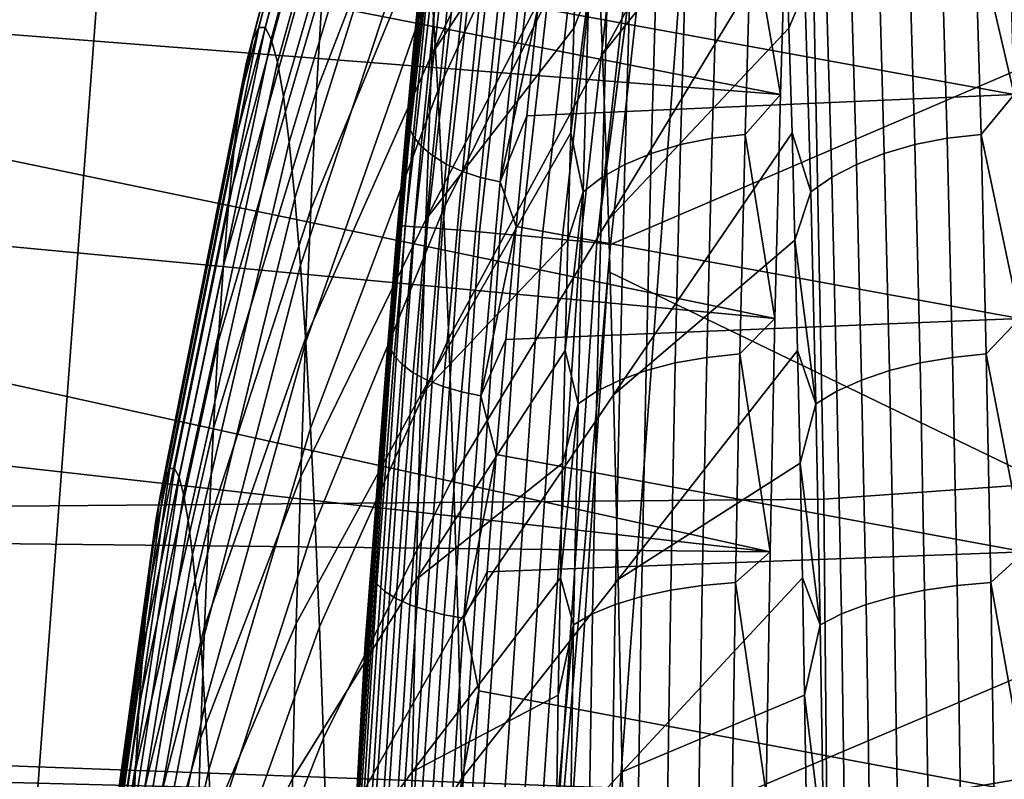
# Model space of a CAD drawing. Header units: metres. Extents: x -248 to 28, y -28 to 28.
# Tile 320 of 507: x -25.383 to -24.125, y 1.316 to 2.287. Entities that reach past the tile are written whole.
import ezdxf

# ---------------------------------------------------------------- set-up
doc = ezdxf.new("R2010")
doc.units = ezdxf.units.M
doc.layers.add('solid_10_061_053_XXX', color=7, linetype='CONTINUOUS')

msp = doc.modelspace()

# ---------------------------------------------------------------- linework, layer by layer
at = {"layer": 'solid_10_061_053_XXX'}
for points in [[(-26.194759, 4.010514, -9.8), (26.364351, 2.677873, -9.8), (26.466129, 1.339522, -9.8), (-26.364359, 2.677795, -9.8)], [(-16.97271, 3.299123, 163.425949), (-24.377569, 2.78773, 165.337921), (-24.355747, 1.67449, 165.425003), (-16.945759, 2.202454, 163.533752)], [(-24.784048, 3.032596, 139.588074), (-24.897409, 2.023636, 139.572952), (-24.89986, 2.023438, 139.599915), (-24.78652, 3.032356, 139.615021)], [(-24.78652, 3.032356, 139.615021), (-24.89986, 2.023438, 139.599915), (-24.791819, 2.99279, 139.614334)], [(-24.897409, 2.023636, 139.572952), (-24.784048, 3.032596, 139.588074), (-24.776827, 3.032083, 139.561996), (-24.890179, 2.023308, 139.546875)], [(-24.890179, 2.023308, 139.546875), (-24.776827, 3.032083, 139.561996), (-24.765085, 3.030931, 139.537643), (-24.878401, 2.02255, 139.522507)], [(-24.878401, 2.02255, 139.522507), (-24.765085, 3.030931, 139.537643), (-24.749201, 3.029176, 139.515808), (-24.862455, 2.021386, 139.500671)], [(-24.862455, 2.021386, 139.500671), (-24.749201, 3.029176, 139.515808), (-24.729692, 3.026875, 139.497192), (-24.842865, 2.019854, 139.482056)], [(-24.842865, 2.019854, 139.482056), (-24.729692, 3.026875, 139.497192), (-24.707197, 3.024104, 139.482422), (-24.820265, 2.018004, 139.467285)], [(-24.820265, 2.018004, 139.467285), (-24.707197, 3.024104, 139.482422), (-24.682444, 3.020952, 139.471954), (-24.795391, 2.015897, 139.456818)], [(-24.795391, 2.015897, 139.456818), (-24.682444, 3.020952, 139.471954), (-24.656239, 3.017523, 139.466125), (-24.769056, 2.013601, 139.451019)], [(-24.769056, 2.013601, 139.451019), (-24.656239, 3.017523, 139.466125), (-24.629436, 3.013927, 139.465164), (-24.742115, 2.01119, 139.450058)], [(-24.742115, 2.01119, 139.450058), (-24.629436, 3.013927, 139.465164), (-24.602909, 3.010282, 139.469055), (-24.715445, 2.008743, 139.453964)], [(-24.715445, 2.008743, 139.453964), (-24.602909, 3.010282, 139.469055), (-24.577517, 3.006707, 139.477707), (-24.689915, 2.006341, 139.462631)], [(-24.689915, 2.006341, 139.462631), (-24.577517, 3.006707, 139.477707), (-24.554089, 3.003317, 139.490814), (-24.666357, 2.00406, 139.475754)], [(-24.666357, 2.00406, 139.475754), (-24.554089, 3.003317, 139.490814), (-24.533388, 3.000223, 139.507965), (-24.645536, 2.001976, 139.49292)], [(-24.645536, 2.001976, 139.49292), (-24.533388, 3.000223, 139.507965), (-24.516108, 2.997346, 139.528595)], [(-24.645536, 2.001976, 139.49292), (-24.516108, 2.997346, 139.528595), (-24.521475, 2.95726, 139.527893)], [(-24.791819, 2.99279, 139.614334), (-24.89986, 2.023438, 139.599915), (-24.852995, 2.490717, 139.606247)], [(-24.645536, 2.001976, 139.49292), (-24.521475, 2.95726, 139.527893), (-24.628145, 1.999988, 139.513565)], [(-23.812984, 2.349878, 140.574402), (-24.628145, 1.999988, 139.513565), (-24.521475, 2.95726, 139.527893)], [(-25.077168, 2.277006, 150.387192), (-25.085051, 2.262238, 150.569946), (-24.940847, 2.814578, 150.643295), (-24.931038, 2.832951, 150.415909)], [(-25.069258, 2.277006, 150.203842), (-25.077168, 2.277006, 150.387192), (-24.931038, 2.832951, 150.415909), (-24.921198, 2.832951, 150.187805)], [(-25.061373, 2.262238, 150.021088), (-25.069258, 2.277006, 150.203842), (-24.921198, 2.832951, 150.187805), (-24.911388, 2.814578, 149.960419)], [(-25.085051, 2.262238, 150.569946), (-25.092857, 2.2328, 150.750916), (-24.95056, 2.777951, 150.868454), (-24.940847, 2.814578, 150.643295)], [(-25.053566, 2.2328, 149.840103), (-25.061373, 2.262238, 150.021088), (-24.911388, 2.814578, 149.960419), (-24.901674, 2.777951, 149.73526)], [(-24.377569, 2.78773, 165.337921), (-31.793613, 2.681425, 167.204163), (-31.773745, 1.610465, 167.283325), (-24.355747, 1.67449, 165.425003)], [(-24.995533, 2.333365, 151.910965), (-25.003401, 2.196199, 152.093338), (-24.839479, 2.619911, 152.446671), (-24.830095, 2.783541, 152.229126)], [(-24.848835, 2.196199, 148.510376), (-24.856701, 2.333365, 148.692749), (-24.664478, 2.783541, 148.390015), (-24.655094, 2.619911, 148.17247)], [(-25.092857, 2.2328, 150.750916), (-25.100538, 2.18888, 150.92894), (-24.960115, 2.723309, 151.089935), (-24.95056, 2.777951, 150.868454)], [(-25.045887, 2.18888, 149.662079), (-25.053566, 2.2328, 149.840103), (-24.901674, 2.777951, 149.73526), (-24.89212, 2.723309, 149.513779)], [(-24.661758, 2.653265, 153.198166), (-24.656925, 2.770107, 153.086151), (-24.848267, 2.43929, 152.65036), (-24.8564, 2.24285, 152.838867)], [(-24.418146, 2.770102, 147.551071), (-24.413315, 2.65326, 147.439072), (-24.638174, 2.24285, 147.780273), (-24.646307, 2.43929, 147.968781)], [(-25.100538, 2.18888, 150.92894), (-25.10804, 2.130765, 151.102859), (-24.96945, 2.651005, 151.30632), (-24.960115, 2.723309, 151.089935)], [(-25.038383, 2.130765, 149.488174), (-25.045887, 2.18888, 149.662079), (-24.89212, 2.723309, 149.513779), (-24.882786, 2.651005, 149.297394)], [(-26.364359, 2.677795, -9.8), (26.466129, 1.339522, -9.8), (26.5, 0, -9.8), (-26.466131, 1.339472, -9.8)], [(-25.10804, 2.130765, 151.102859), (-25.115316, 2.058831, 151.27153), (-24.978502, 2.561508, 151.516174), (-24.96945, 2.651005, 151.30632)], [(-25.031107, 2.058831, 149.319489), (-25.038383, 2.130765, 149.488174), (-24.882786, 2.651005, 149.297394), (-24.873734, 2.561508, 149.08754)], [(-24.666378, 2.531892, 153.305252), (-24.661758, 2.653265, 153.198166), (-24.8564, 2.24285, 152.838867)], [(-24.413315, 2.65326, 147.439072), (-24.408695, 2.531886, 147.331985), (-24.638174, 2.24285, 147.780273)], [(-25.003401, 2.196199, 152.093338), (-25.010767, 2.044789, 152.264084), (-24.848267, 2.43929, 152.65036), (-24.839479, 2.619911, 152.446671)], [(-24.841469, 2.044789, 148.33963), (-24.848835, 2.196199, 148.510376), (-24.655094, 2.619911, 148.17247), (-24.646307, 2.43929, 147.968781)], [(-25.362677, 1.265799, 137.162735), (-25.268053, 2.52845, 137.162735), (-25.949041, 2.596593, 135.939667), (-26.046215, 1.299913, 135.939667)], [(-25.115316, 2.058831, 151.27153), (-25.12232, 1.973545, 151.433884), (-24.987217, 2.455399, 151.71817), (-24.978502, 2.561508, 151.516174)], [(-25.024103, 1.973545, 149.15715), (-25.031107, 2.058831, 149.319489), (-24.873734, 2.561508, 149.08754), (-24.865019, 2.455399, 148.885544)], [(-24.411123, 2.19131, 153.792572), (-25.513582, 2.40779, 153.598114), (-25.46155, 2.531891, 153.506592), (-24.403038, 2.463043, 153.605179)], [(-25.268053, 2.52845, 137.162735), (-25.362677, 1.265799, 137.162735), (-24.621891, 1.228827, 138.351929), (-24.530031, 2.4546, 138.351929)], [(-24.850996, 2.533885, 146.891556), (-24.875555, 2.292985, 146.719345), (-24.877003, 2.27739, 146.713928)], [(-24.859676, 2.420962, 146.841644), (-24.850996, 2.533885, 146.891556), (-24.877003, 2.27739, 146.713928)], [(-24.670776, 2.406193, 153.407227), (-24.666378, 2.531892, 153.305252), (-24.8564, 2.24285, 152.838867), (-24.863823, 2.031863, 153.010971)], [(-24.408695, 2.531886, 147.331985), (-24.404297, 2.406186, 147.230011), (-24.630751, 2.031863, 147.60817), (-24.638174, 2.24285, 147.780273)], [(-24.852995, 2.490717, 139.606247), (-24.89986, 2.023438, 139.599915), (-24.870035, 2.323191, 142.130798)], [(-25.12232, 1.973545, 151.433884), (-25.129005, 1.87546, 151.588852), (-24.995533, 2.333365, 151.910965), (-24.987217, 2.455399, 151.71817)], [(-25.017418, 1.87546, 149.002182), (-25.024103, 1.973545, 149.15715), (-24.865019, 2.455399, 148.885544), (-24.856701, 2.333365, 148.692749)], [(-24.112421, 2.19131, 146.868454), (-24.120504, 2.463043, 147.055847), (-24.706312, 2.436601, 147.010849), (-24.720938, 2.302197, 146.914932)], [(-24.530031, 2.4546, 138.351929), (-24.621891, 1.228827, 138.351929), (-23.813549, 1.571433, 139.49057), (-23.813595, 2.351571, 139.402039)], [(-24.411123, 2.19131, 153.792572), (-24.403038, 2.463043, 153.605179), (-24.448233, 2.408043, 153.639938)], [(-24.120504, 2.463043, 147.055847), (-24.112421, 2.19131, 146.868454), (-24.162539, 2.408043, 147.017334)], [(-25.010767, 2.044789, 152.264084), (-25.017584, 1.880118, 152.422104), (-24.8564, 2.24285, 152.838867), (-24.848267, 2.43929, 152.65036)], [(-24.834652, 1.880118, 148.18161), (-24.841469, 2.044789, 148.33963), (-24.646307, 2.43929, 147.968781), (-24.638174, 2.24285, 147.780273)], [(-24.886042, 2.151582, 146.666733), (-24.859676, 2.420962, 146.841644), (-24.877003, 2.27739, 146.713928)], [(-24.880068, 2.138277, 146.688293), (-24.853661, 2.406042, 146.862091), (-24.859676, 2.420962, 146.841644), (-24.886042, 2.151582, 146.666733)], [(-24.411123, 2.19131, 153.792572), (-25.563831, 2.281214, 153.68428), (-25.513582, 2.40779, 153.598114)], [(-24.86982, 2.125405, 146.70845), (-24.843376, 2.391645, 146.88118), (-24.853661, 2.406042, 146.862091), (-24.880068, 2.138277, 146.688293)], [(-24.674948, 2.276383, 153.503937), (-24.670776, 2.406193, 153.407227), (-24.863823, 2.031863, 153.010971)], [(-24.655598, 2.325405, 153.517151), (-24.670776, 2.406193, 153.407227), (-24.674948, 2.276383, 153.503937)], [(-24.404297, 2.406186, 147.230011), (-24.400124, 2.276374, 147.133301), (-24.630751, 2.031863, 147.60817)], [(-24.498312, 2.135599, 153.808533), (-24.490627, 2.402445, 153.630402), (-24.530968, 2.393245, 153.615982), (-24.538624, 2.127421, 153.793442)], [(-24.490627, 2.402445, 153.630402), (-24.498312, 2.135599, 153.808533), (-24.455935, 2.140576, 153.818497), (-24.448233, 2.408043, 153.639938)], [(-24.411123, 2.19131, 153.792572), (-24.448233, 2.408043, 153.639938), (-24.455935, 2.140576, 153.818497)], [(-24.379707, 2.325405, 147.121811), (-24.400124, 2.276374, 147.133301), (-24.404297, 2.406186, 147.230011)], [(-24.205597, 2.402445, 147.023178), (-24.197912, 2.135599, 146.845047), (-24.239374, 2.127421, 146.856613), (-24.247028, 2.393245, 147.034073)], [(-24.197912, 2.135599, 146.845047), (-24.205597, 2.402445, 147.023178), (-24.162539, 2.408043, 147.017334), (-24.154835, 2.140576, 146.838776)], [(-24.112421, 2.19131, 146.868454), (-24.154835, 2.140576, 146.838776), (-24.162539, 2.408043, 147.017334)], [(-24.855608, 2.113352, 146.726624), (-24.829132, 2.378204, 146.898315), (-24.843376, 2.391645, 146.88118), (-24.86982, 2.125405, 146.70845)], [(-24.538624, 2.127421, 153.793442), (-24.530968, 2.393245, 153.615982), (-24.568392, 2.380639, 153.597), (-24.576006, 2.116216, 153.773529)], [(-24.247028, 2.393245, 147.034073), (-24.239374, 2.127421, 146.856613), (-24.278334, 2.116216, 146.873245), (-24.285948, 2.380639, 147.049759)], [(-24.837858, 2.102481, 146.742233), (-24.811357, 2.366123, 146.912994), (-24.829132, 2.378204, 146.898315), (-24.855608, 2.113352, 146.726624)], [(-24.576006, 2.116216, 153.773529), (-24.568392, 2.380639, 153.597), (-24.602102, 2.364897, 153.573868), (-24.609667, 2.102222, 153.749207)], [(-24.285948, 2.380639, 147.049759), (-24.278334, 2.116216, 146.873245), (-24.313961, 2.102222, 146.894562), (-24.321526, 2.364897, 147.069916)], [(-24.817106, 2.09312, 146.754837), (-24.790586, 2.355765, 146.924759), (-24.811357, 2.366123, 146.912994), (-24.837858, 2.102481, 146.742233)], [(-24.609667, 2.102222, 153.749207), (-24.602102, 2.364897, 153.573868), (-24.631378, 2.346354, 153.547058), (-24.638884, 2.085739, 153.721024)], [(-24.321526, 2.364897, 147.069916), (-24.313961, 2.102222, 146.894562), (-24.345497, 2.085739, 146.92012), (-24.353003, 2.346354, 147.094101)], [(-24.793976, 2.085549, 146.764053), (-24.767445, 2.347443, 146.933258), (-24.790586, 2.355765, 146.924759), (-24.817106, 2.09312, 146.754837)], [(-24.769192, 2.080003, 146.769592), (-24.742662, 2.341413, 146.938263), (-24.767445, 2.347443, 146.933258), (-24.793976, 2.085549, 146.764053)], [(-24.720938, 2.302197, 146.914932), (-24.742662, 2.341413, 146.938263), (-24.769192, 2.080003, 146.769592)], [(-24.638884, 2.085739, 153.721024), (-24.631378, 2.346354, 153.547058), (-24.655598, 2.325405, 153.517151), (-24.663036, 2.067117, 153.689575)], [(-23.812984, 2.349878, 140.574402), (-23.812943, 1.569569, 140.657272), (-24.631237, 1.965288, 139.513153), (-24.628145, 1.999988, 139.513565)], [(-24.353003, 2.346354, 147.094101), (-24.345497, 2.085739, 146.92012), (-24.372269, 2.067117, 146.949387), (-24.379707, 2.325405, 147.121811)], [(-25.129005, 1.87546, 151.588852), (-25.135328, 1.765211, 151.735428), (-25.003401, 2.196199, 152.093338), (-24.995533, 2.333365, 151.910965)], [(-25.011095, 1.765211, 148.855606), (-25.017418, 1.87546, 149.002182), (-24.856701, 2.333365, 148.692749), (-24.848835, 2.196199, 148.510376)], [(-24.90287, 1.98967, 139.599503), (-24.941519, 1.489867, 139.594177), (-24.946445, 1.394916, 142.130997), (-24.870035, 2.323191, 142.130798)], [(-24.872196, 2.30902, 144.677383), (-24.870035, 2.323191, 142.130798), (-24.946445, 1.394916, 142.130997), (-24.946388, 1.386437, 144.677567)], [(-24.89986, 2.023438, 139.599915), (-24.90287, 1.98967, 139.599503), (-24.870035, 2.323191, 142.130798)], [(-24.655598, 2.325405, 153.517151), (-24.674948, 2.276383, 153.503937), (-24.678886, 2.142684, 153.5952)], [(-24.663036, 2.067117, 153.689575), (-24.655598, 2.325405, 153.517151), (-24.678886, 2.142684, 153.5952)], [(-24.379707, 2.325405, 147.121811), (-24.372269, 2.067117, 146.949387), (-24.396187, 2.142674, 147.042038), (-24.400124, 2.276374, 147.133301)], [(-24.872196, 2.30902, 144.677383), (-24.946388, 1.386437, 144.677567), (-24.901155, 2.011613, 146.555206), (-24.888622, 2.153782, 146.634567)], [(-24.877003, 2.27739, 146.713928), (-24.875555, 2.292985, 146.719345), (-24.872196, 2.30902, 144.677383), (-24.888622, 2.153782, 146.634567)], [(-24.735102, 2.16422, 146.8246), (-24.720938, 2.302197, 146.914932), (-24.769192, 2.080003, 146.769592)], [(-24.112421, 2.19131, 146.868454), (-24.720938, 2.302197, 146.914932), (-24.735102, 2.16422, 146.8246)], [(-24.418238, 1.905365, 153.95752), (-25.612177, 2.152421, 153.765076), (-25.563831, 2.281214, 153.68428), (-24.411123, 2.19131, 153.792572)], [(-25.191059, 1.713518, 150.359543), (-25.196991, 1.702405, 150.49707), (-25.085051, 2.262238, 150.569946), (-25.077168, 2.277006, 150.387192)], [(-25.185106, 1.713518, 150.221573), (-25.191059, 1.713518, 150.359543), (-25.077168, 2.277006, 150.387192), (-25.069258, 2.277006, 150.203842)], [(-25.179174, 1.702405, 150.084045), (-25.185106, 1.713518, 150.221573), (-25.069258, 2.277006, 150.203842), (-25.061373, 2.262238, 150.021088)], [(-24.886042, 2.151582, 146.666733), (-24.877003, 2.27739, 146.713928), (-24.901155, 2.011613, 146.555206), (-24.901413, 2.008223, 146.555405)], [(-24.877003, 2.27739, 146.713928), (-24.888622, 2.153782, 146.634567), (-24.901155, 2.011613, 146.555206)], [(-24.678886, 2.142684, 153.5952), (-24.674948, 2.276383, 153.503937), (-24.863823, 2.031863, 153.010971), (-24.870493, 1.807699, 153.165558)], [(-24.400124, 2.276374, 147.133301), (-24.396187, 2.142674, 147.042038), (-24.624081, 1.807699, 147.453583), (-24.630751, 2.031863, 147.60817)], [(-25.196991, 1.702405, 150.49707), (-25.202868, 1.680252, 150.63327), (-25.092857, 2.2328, 150.750916), (-25.085051, 2.262238, 150.569946)], [(-25.173298, 1.680252, 149.947845), (-25.179174, 1.702405, 150.084045), (-25.061373, 2.262238, 150.021088), (-25.053566, 2.2328, 149.840103)], [(-25.017584, 1.880118, 152.422104), (-25.023808, 1.703254, 152.566376), (-24.863823, 2.031863, 153.010971), (-24.8564, 2.24285, 152.838867)], [(-24.828428, 1.703254, 148.037338), (-24.834652, 1.880118, 148.18161), (-24.638174, 2.24285, 147.780273), (-24.630751, 2.031863, 147.60817)], [(-25.202868, 1.680252, 150.63327), (-25.208647, 1.647201, 150.767227), (-25.100538, 2.18888, 150.92894), (-25.092857, 2.2328, 150.750916)], [(-25.167519, 1.647201, 149.813889), (-25.173298, 1.680252, 149.947845), (-25.053566, 2.2328, 149.840103), (-25.045887, 2.18888, 149.662079)], [(-16.945759, 2.202454, 163.533752), (-24.355747, 1.67449, 165.425003), (-24.344797, 0.55849, 165.468567), (-16.929558, 1.102149, 163.598526)], [(-25.208647, 1.647201, 150.767227), (-25.214293, 1.603468, 150.898102), (-25.10804, 2.130765, 151.102859), (-25.100538, 2.18888, 150.92894)], [(-25.161873, 1.603468, 149.682999), (-25.167519, 1.647201, 149.813889), (-25.045887, 2.18888, 149.662079), (-25.038383, 2.130765, 149.488174)], [(-25.135328, 1.765211, 151.735428), (-25.141249, 1.643515, 151.872665), (-25.010767, 2.044789, 152.264084), (-25.003401, 2.196199, 152.093338)], [(-25.005175, 1.643515, 148.718353), (-25.011095, 1.765211, 148.855606), (-24.848835, 2.196199, 148.510376), (-24.841469, 2.044789, 148.33963)], [(-24.105307, 1.905365, 146.703522), (-24.112421, 2.19131, 146.868454), (-24.735102, 2.16422, 146.8246), (-24.748743, 2.022916, 146.73999)], [(-24.418238, 1.905365, 153.95752), (-24.411123, 2.19131, 153.792572), (-24.455935, 2.140576, 153.818497)], [(-24.112421, 2.19131, 146.868454), (-24.105307, 1.905365, 146.703522), (-24.154835, 2.140576, 146.838776)], [(-24.748743, 2.022916, 146.73999), (-24.735102, 2.16422, 146.8246), (-24.769192, 2.080003, 146.769592)], [(-24.418238, 1.905365, 153.95752), (-25.658331, 2.021745, 153.840454), (-25.612177, 2.152421, 153.765076)], [(-24.910442, 1.869346, 146.512604), (-24.886042, 2.151582, 146.666733), (-24.901413, 2.008223, 146.555405)], [(-24.904503, 1.857751, 146.535126), (-24.880068, 2.138277, 146.688293), (-24.886042, 2.151582, 146.666733), (-24.910442, 1.869346, 146.512604)], [(-24.894287, 1.846505, 146.556259), (-24.86982, 2.125405, 146.70845), (-24.880068, 2.138277, 146.688293), (-24.904503, 1.857751, 146.535126)], [(-24.682581, 2.005323, 153.680862), (-24.678886, 2.142684, 153.5952), (-24.870493, 1.807699, 153.165558)], [(-24.663036, 2.067117, 153.689575), (-24.678886, 2.142684, 153.5952), (-24.682581, 2.005323, 153.680862)], [(-24.396187, 2.142674, 147.042038), (-24.392492, 2.005314, 146.956375), (-24.624081, 1.807699, 147.453583)], [(-24.498312, 2.135599, 153.808533), (-24.505072, 1.855588, 153.96521), (-24.462709, 1.859911, 153.975525), (-24.455935, 2.140576, 153.818497)], [(-24.418238, 1.905365, 153.95752), (-24.455935, 2.140576, 153.818497), (-24.462709, 1.859911, 153.975525)], [(-24.372269, 2.067117, 146.949387), (-24.392492, 2.005314, 146.956375), (-24.396187, 2.142674, 147.042038)], [(-24.191154, 1.855588, 146.688385), (-24.197912, 2.135599, 146.845047), (-24.154835, 2.140576, 146.838776), (-24.148062, 1.859911, 146.681747)], [(-24.105307, 1.905365, 146.703522), (-24.148062, 1.859911, 146.681747), (-24.154835, 2.140576, 146.838776)], [(-25.214293, 1.603468, 150.898102), (-25.219769, 1.549335, 151.02504), (-25.115316, 2.058831, 151.27153), (-25.10804, 2.130765, 151.102859)], [(-25.156397, 1.549335, 149.556076), (-25.161873, 1.603468, 149.682999), (-25.038383, 2.130765, 149.488174), (-25.031107, 2.058831, 149.319489)], [(-24.545355, 1.848482, 153.949509), (-24.538624, 2.127421, 153.793442), (-24.576006, 2.116216, 153.773529), (-24.582705, 1.838746, 153.928772)], [(-24.505072, 1.855588, 153.96521), (-24.498312, 2.135599, 153.808533), (-24.538624, 2.127421, 153.793442), (-24.545355, 1.848482, 153.949509)], [(-24.239374, 2.127421, 146.856613), (-24.232641, 1.848482, 146.700546), (-24.271637, 1.838746, 146.717987), (-24.278334, 2.116216, 146.873245)], [(-24.197912, 2.135599, 146.845047), (-24.191154, 1.855588, 146.688385), (-24.232641, 1.848482, 146.700546), (-24.239374, 2.127421, 146.856613)], [(-24.8801, 1.835947, 146.575348), (-24.855608, 2.113352, 146.726624), (-24.86982, 2.125405, 146.70845), (-24.894287, 1.846505, 146.556259)], [(-24.86237, 1.826395, 146.591827), (-24.837858, 2.102481, 146.742233), (-24.855608, 2.113352, 146.726624), (-24.8801, 1.835947, 146.575348)], [(-24.582705, 1.838746, 153.928772), (-24.576006, 2.116216, 153.773529), (-24.609667, 2.102222, 153.749207), (-24.61632, 1.826587, 153.903427)], [(-24.278334, 2.116216, 146.873245), (-24.271637, 1.838746, 146.717987), (-24.307308, 1.826587, 146.740341), (-24.313961, 2.102222, 146.894562)], [(-24.841631, 1.818137, 146.605209), (-24.817106, 2.09312, 146.754837), (-24.837858, 2.102481, 146.742233), (-24.86237, 1.826395, 146.591827)], [(-24.61632, 1.826587, 153.903427), (-24.609667, 2.102222, 153.749207), (-24.638884, 2.085739, 153.721024), (-24.645485, 1.812264, 153.874039)], [(-24.313961, 2.102222, 146.894562), (-24.307308, 1.826587, 146.740341), (-24.338896, 1.812264, 146.767105), (-24.345497, 2.085739, 146.92012)], [(-24.818504, 1.81142, 146.615067), (-24.793976, 2.085549, 146.764053), (-24.817106, 2.09312, 146.754837), (-24.841631, 1.818137, 146.605209)], [(-24.793716, 1.806451, 146.621124), (-24.769192, 2.080003, 146.769592), (-24.793976, 2.085549, 146.764053), (-24.818504, 1.81142, 146.615067)], [(-24.748743, 2.022916, 146.73999), (-24.769192, 2.080003, 146.769592), (-24.793716, 1.806451, 146.621124)], [(-24.645485, 1.812264, 153.874039), (-24.638884, 2.085739, 153.721024), (-24.663036, 2.067117, 153.689575), (-24.669579, 1.796084, 153.841217)], [(-24.345497, 2.085739, 146.92012), (-24.338896, 1.812264, 146.767105), (-24.365726, 1.796084, 146.797745), (-24.372269, 2.067117, 146.949387)], [(-24.663036, 2.067117, 153.689575), (-24.682581, 2.005323, 153.680862), (-24.686029, 1.864536, 153.760773)], [(-24.669579, 1.796084, 153.841217), (-24.663036, 2.067117, 153.689575), (-24.686029, 1.864536, 153.760773)], [(-24.372269, 2.067117, 146.949387), (-24.365726, 1.796084, 146.797745), (-24.392492, 2.005314, 146.956375)], [(-25.219769, 1.549335, 151.02504), (-25.225039, 1.485155, 151.147217), (-25.12232, 1.973545, 151.433884), (-25.115316, 2.058831, 151.27153)], [(-25.151127, 1.485155, 149.433899), (-25.156397, 1.549335, 149.556076), (-25.031107, 2.058831, 149.319489), (-25.024103, 1.973545, 149.15715)], [(-25.141249, 1.643515, 151.872665), (-25.146729, 1.51116, 151.99968), (-25.017584, 1.880118, 152.422104), (-25.010767, 2.044789, 152.264084)], [(-24.999695, 1.51116, 148.591354), (-25.005175, 1.643515, 148.718353), (-24.841469, 2.044789, 148.33963), (-24.834652, 1.880118, 148.18161)], [(-25.023808, 1.703254, 152.566376), (-25.029398, 1.515344, 152.695953), (-24.870493, 1.807699, 153.165558), (-24.863823, 2.031863, 153.010971)], [(-24.822838, 1.515344, 147.907761), (-24.828428, 1.703254, 148.037338), (-24.630751, 2.031863, 147.60817), (-24.624081, 1.807699, 147.453583)], [(-24.424339, 1.607063, 154.098923), (-25.70208, 1.889488, 153.910431), (-25.658331, 2.021745, 153.840454), (-24.418238, 1.905365, 153.95752)], [(-24.897409, 2.023636, 139.572952), (-24.965698, 1.010302, 139.563492), (-24.968185, 1.010194, 139.590454), (-24.89986, 2.023438, 139.599915)], [(-24.89986, 2.023438, 139.599915), (-24.968185, 1.010194, 139.590454), (-24.90287, 1.98967, 139.599503)], [(-24.965698, 1.010302, 139.563492), (-24.897409, 2.023636, 139.572952), (-24.890179, 2.023308, 139.546875), (-24.958466, 1.010142, 139.537399)], [(-24.958466, 1.010142, 139.537399), (-24.890179, 2.023308, 139.546875), (-24.878401, 2.02255, 139.522507), (-24.946665, 1.009767, 139.513046)], [(-24.946665, 1.009767, 139.513046), (-24.878401, 2.02255, 139.522507), (-24.862455, 2.021386, 139.500671), (-24.930685, 1.009188, 139.491196)], [(-24.930685, 1.009188, 139.491196), (-24.862455, 2.021386, 139.500671), (-24.842865, 2.019854, 139.482056), (-24.911043, 1.008424, 139.472595)], [(-24.911043, 1.008424, 139.472595), (-24.842865, 2.019854, 139.482056), (-24.820265, 2.018004, 139.467285), (-24.88838, 1.0075, 139.457809)], [(-24.88838, 1.0075, 139.457809), (-24.820265, 2.018004, 139.467285), (-24.795391, 2.015897, 139.456818), (-24.863436, 1.006447, 139.447357)], [(-24.863436, 1.006447, 139.447357), (-24.795391, 2.015897, 139.456818), (-24.769056, 2.013601, 139.451019), (-24.837019, 1.005298, 139.441559)], [(-24.837019, 1.005298, 139.441559), (-24.769056, 2.013601, 139.451019), (-24.742115, 2.01119, 139.450058), (-24.809992, 1.004091, 139.440598)], [(-24.761774, 1.878537, 146.66124), (-24.748743, 2.022916, 146.73999), (-24.793716, 1.806451, 146.621124)], [(-24.105307, 1.905365, 146.703522), (-24.748743, 2.022916, 146.73999), (-24.761774, 1.878537, 146.66124)], [(-24.946388, 1.386437, 144.677567), (-24.91308, 1.866624, 146.481339), (-24.901155, 2.011613, 146.555206)], [(-24.910442, 1.869346, 146.512604), (-24.901413, 2.008223, 146.555405), (-24.91308, 1.866624, 146.481339), (-24.923693, 1.727705, 146.416901)], [(-24.901413, 2.008223, 146.555405), (-24.901155, 2.011613, 146.555206), (-24.91308, 1.866624, 146.481339)], [(-24.686029, 1.864536, 153.760773), (-24.682581, 2.005323, 153.680862), (-24.870493, 1.807699, 153.165558), (-24.876362, 1.571812, 153.30162)], [(-24.809992, 1.004091, 139.440598), (-24.742115, 2.01119, 139.450058), (-24.715445, 2.008743, 139.453964), (-24.783236, 1.002865, 139.444519)], [(-24.783236, 1.002865, 139.444519), (-24.715445, 2.008743, 139.453964), (-24.689915, 2.006341, 139.462631), (-24.757622, 1.001661, 139.453186)], [(-24.757622, 1.001661, 139.453186), (-24.689915, 2.006341, 139.462631), (-24.666357, 2.00406, 139.475754), (-24.733982, 1.000517, 139.466324)], [(-24.733982, 1.000517, 139.466324), (-24.666357, 2.00406, 139.475754), (-24.645536, 2.001976, 139.49292), (-24.713089, 0.99947, 139.483505)], [(-24.713089, 0.99947, 139.483505), (-24.645536, 2.001976, 139.49292), (-24.628145, 1.999988, 139.513565)], [(-24.713089, 0.99947, 139.483505), (-24.628145, 1.999988, 139.513565), (-24.631237, 1.965288, 139.513153)], [(-24.392492, 2.005314, 146.956375), (-24.389044, 1.864527, 146.87645), (-24.618212, 1.571812, 147.31752), (-24.624081, 1.807699, 147.453583)], [(-24.365726, 1.796084, 146.797745), (-24.389044, 1.864527, 146.87645), (-24.392492, 2.005314, 146.956375)], [(-24.90287, 1.98967, 139.599503), (-24.968185, 1.010194, 139.590454), (-24.941519, 1.489867, 139.594177)], [(-25.225039, 1.485155, 151.147217), (-25.230068, 1.411342, 151.263824), (-25.129005, 1.87546, 151.588852), (-25.12232, 1.973545, 151.433884)], [(-25.146097, 1.411342, 149.317276), (-25.151127, 1.485155, 149.433899), (-25.024103, 1.973545, 149.15715), (-25.017418, 1.87546, 149.002182)], [(-24.713089, 0.99947, 139.483505), (-24.631237, 1.965288, 139.513153), (-24.695641, 0.99846, 139.504181)], [(-23.812916, 0.785796, 140.707123), (-24.695641, 0.99846, 139.504181), (-24.631237, 1.965288, 139.513153), (-23.812943, 1.569569, 140.657272)], [(-24.099205, 1.607063, 146.562103), (-24.105307, 1.905365, 146.703522), (-24.761774, 1.878537, 146.66124), (-24.774082, 1.731346, 146.588455)], [(-24.424339, 1.607063, 154.098923), (-24.418238, 1.905365, 153.95752), (-24.462709, 1.859911, 153.975525)], [(-24.105307, 1.905365, 146.703522), (-24.099205, 1.607063, 146.562103), (-24.148062, 1.859911, 146.681747)], [(-24.424339, 1.607063, 154.098923), (-25.743294, 1.75593, 153.975006), (-25.70208, 1.889488, 153.910431)], [(-25.230068, 1.411342, 151.263824), (-25.234827, 1.328377, 151.37413), (-25.135328, 1.765211, 151.735428), (-25.129005, 1.87546, 151.588852)], [(-25.146729, 1.51116, 151.99968), (-25.151731, 1.369004, 152.115631), (-25.023808, 1.703254, 152.566376), (-25.017584, 1.880118, 152.422104)], [(-25.141338, 1.328377, 149.20697), (-25.146097, 1.411342, 149.317276), (-25.017418, 1.87546, 149.002182), (-25.011095, 1.765211, 148.855606)], [(-24.994694, 1.369004, 148.475388), (-24.999695, 1.51116, 148.591354), (-24.834652, 1.880118, 148.18161), (-24.828428, 1.703254, 148.037338)], [(-24.774082, 1.731346, 146.588455), (-24.761774, 1.878537, 146.66124), (-24.793716, 1.806451, 146.621124)], [(-24.946388, 1.386437, 144.677567), (-24.923693, 1.727705, 146.416901), (-24.91308, 1.866624, 146.481339)], [(-24.932264, 1.575835, 146.380249), (-24.910442, 1.869346, 146.512604), (-24.923693, 1.727705, 146.416901)], [(-24.926355, 1.566032, 146.403625), (-24.904503, 1.857751, 146.535126), (-24.910442, 1.869346, 146.512604), (-24.932264, 1.575835, 146.380249)], [(-24.689222, 1.720564, 153.834824), (-24.686029, 1.864536, 153.760773), (-24.876362, 1.571812, 153.30162)], [(-24.669579, 1.796084, 153.841217), (-24.686029, 1.864536, 153.760773), (-24.689222, 1.720564, 153.834824)], [(-24.389044, 1.864527, 146.87645), (-24.385851, 1.720555, 146.802414), (-24.618212, 1.571812, 147.31752)], [(-24.365726, 1.796084, 146.797745), (-24.385851, 1.720555, 146.802414), (-24.389044, 1.864527, 146.87645)], [(-24.916164, 1.556505, 146.425598), (-24.894287, 1.846505, 146.556259), (-24.904503, 1.857751, 146.535126), (-24.926355, 1.566032, 146.403625)], [(-24.510862, 1.564135, 154.099442), (-24.505072, 1.855588, 153.96521), (-24.545355, 1.848482, 153.949509), (-24.551125, 1.558146, 154.083221)], [(-24.505072, 1.855588, 153.96521), (-24.510862, 1.564135, 154.099442), (-24.468513, 1.56778, 154.110077), (-24.462709, 1.859911, 153.975525)], [(-24.424339, 1.607063, 154.098923), (-24.462709, 1.859911, 153.975525), (-24.468513, 1.56778, 154.110077)], [(-24.191154, 1.855588, 146.688385), (-24.185364, 1.564135, 146.554138), (-24.226871, 1.558146, 146.566833), (-24.232641, 1.848482, 146.700546)], [(-24.185364, 1.564135, 146.554138), (-24.191154, 1.855588, 146.688385), (-24.148062, 1.859911, 146.681747), (-24.142258, 1.56778, 146.547195)], [(-24.099205, 1.607063, 146.562103), (-24.142258, 1.56778, 146.547195), (-24.148062, 1.859911, 146.681747)], [(-24.901997, 1.54754, 146.445496), (-24.8801, 1.835947, 146.575348), (-24.894287, 1.846505, 146.556259), (-24.916164, 1.556505, 146.425598)], [(-24.588442, 1.549939, 154.061783), (-24.582705, 1.838746, 153.928772), (-24.61632, 1.826587, 153.903427), (-24.622019, 1.53969, 154.035568)], [(-24.551125, 1.558146, 154.083221), (-24.545355, 1.848482, 153.949509), (-24.582705, 1.838746, 153.928772), (-24.588442, 1.549939, 154.061783)], [(-24.271637, 1.838746, 146.717987), (-24.265898, 1.549939, 146.584976), (-24.301607, 1.53969, 146.6082), (-24.307308, 1.826587, 146.740341)], [(-24.232641, 1.848482, 146.700546), (-24.226871, 1.558146, 146.566833), (-24.265898, 1.549939, 146.584976), (-24.271637, 1.838746, 146.717987)], [(-24.884281, 1.539407, 146.462738), (-24.86237, 1.826395, 146.591827), (-24.8801, 1.835947, 146.575348), (-24.901997, 1.54754, 146.445496)], [(-24.863548, 1.532351, 146.476791), (-24.841631, 1.818137, 146.605209), (-24.86237, 1.826395, 146.591827), (-24.884281, 1.539407, 146.462738)], [(-24.622019, 1.53969, 154.035568), (-24.61632, 1.826587, 153.903427), (-24.645485, 1.812264, 153.874039), (-24.65114, 1.527617, 154.005142)], [(-24.307308, 1.826587, 146.740341), (-24.301607, 1.53969, 146.6082), (-24.333241, 1.527617, 146.636017), (-24.338896, 1.812264, 146.767105)], [(-24.840425, 1.526584, 146.487244), (-24.818504, 1.81142, 146.615067), (-24.841631, 1.818137, 146.605209), (-24.863548, 1.532351, 146.476791)], [(-24.815626, 1.522282, 146.493774), (-24.793716, 1.806451, 146.621124), (-24.818504, 1.81142, 146.615067), (-24.840425, 1.526584, 146.487244)], [(-24.65114, 1.527617, 154.005142), (-24.645485, 1.812264, 153.874039), (-24.669579, 1.796084, 153.841217), (-24.675182, 1.513978, 153.971146)], [(-24.338896, 1.812264, 146.767105), (-24.333241, 1.527617, 146.636017), (-24.360123, 1.513978, 146.667801), (-24.365726, 1.796084, 146.797745)], [(-25.029398, 1.515344, 152.695953), (-25.034317, 1.317606, 152.810013), (-24.876362, 1.571812, 153.30162), (-24.870493, 1.807699, 153.165558)], [(-24.817917, 1.317606, 147.793701), (-24.822838, 1.515344, 147.907761), (-24.624081, 1.807699, 147.453583), (-24.618212, 1.571812, 147.31752)], [(-24.774082, 1.731346, 146.588455), (-24.793716, 1.806451, 146.621124), (-24.815626, 1.522282, 146.493774)], [(-24.669579, 1.796084, 153.841217), (-24.689222, 1.720564, 153.834824), (-24.692158, 1.573652, 153.902847)], [(-24.675182, 1.513978, 153.971146), (-24.669579, 1.796084, 153.841217), (-24.692158, 1.573652, 153.902847)], [(-24.365726, 1.796084, 146.797745), (-24.360123, 1.513978, 146.667801), (-24.385851, 1.720555, 146.802414)], [(-25.234827, 1.328377, 151.37413), (-25.239283, 1.236796, 151.477417), (-25.141249, 1.643515, 151.872665), (-25.135328, 1.765211, 151.735428)], [(-25.136883, 1.236796, 149.103699), (-25.141338, 1.328377, 149.20697), (-25.011095, 1.765211, 148.855606), (-25.005175, 1.643515, 148.718353)], [(-24.424339, 1.607063, 154.098923), (-25.781715, 1.621402, 154.034225), (-25.743294, 1.75593, 153.975006)], [(-24.946388, 1.386437, 144.677567), (-24.934832, 1.569013, 146.350494), (-24.923693, 1.727705, 146.416901)], [(-24.932264, 1.575835, 146.380249), (-24.923693, 1.727705, 146.416901), (-24.934832, 1.569013, 146.350494)], [(-24.785616, 1.581599, 146.521729), (-24.774082, 1.731346, 146.588455), (-24.815626, 1.522282, 146.493774)], [(-24.099205, 1.607063, 146.562103), (-24.774082, 1.731346, 146.588455), (-24.785616, 1.581599, 146.521729)], [(-25.272337, 1.144354, 150.333084), (-25.276299, 1.136933, 150.424927), (-25.196991, 1.702405, 150.49707), (-25.191059, 1.713518, 150.359543)], [(-25.268362, 1.144354, 150.240936), (-25.272337, 1.144354, 150.333084), (-25.191059, 1.713518, 150.359543), (-25.185106, 1.713518, 150.221573)], [(-25.264399, 1.136933, 150.149094), (-25.268362, 1.144354, 150.240936), (-25.185106, 1.713518, 150.221573), (-25.179174, 1.702405, 150.084045)], [(-24.692158, 1.573652, 153.902847), (-24.689222, 1.720564, 153.834824), (-24.876362, 1.571812, 153.30162), (-24.881393, 1.325731, 153.418289)], [(-24.385851, 1.720555, 146.802414), (-24.382915, 1.573643, 146.73439), (-24.613178, 1.325731, 147.200851), (-24.618212, 1.571812, 147.31752)], [(-24.360123, 1.513978, 146.667801), (-24.382915, 1.573643, 146.73439), (-24.385851, 1.720555, 146.802414)], [(-25.276299, 1.136933, 150.424927), (-25.280222, 1.122138, 150.515884), (-25.202868, 1.680252, 150.63327), (-25.196991, 1.702405, 150.49707)], [(-25.260475, 1.122138, 150.058136), (-25.264399, 1.136933, 150.149094), (-25.179174, 1.702405, 150.084045), (-25.173298, 1.680252, 149.947845)], [(-25.151731, 1.369004, 152.115631), (-25.156223, 1.217969, 152.219788), (-25.029398, 1.515344, 152.695953), (-25.023808, 1.703254, 152.566376)], [(-24.9902, 1.217969, 148.371231), (-24.994694, 1.369004, 148.475388), (-24.828428, 1.703254, 148.037338), (-24.822838, 1.515344, 147.907761)], [(-24.355747, 1.67449, 165.425003), (-31.773745, 1.610465, 167.283325), (-31.763758, 0.537145, 167.322922), (-24.344797, 0.55849, 165.468567)], [(-25.280222, 1.122138, 150.515884), (-25.284082, 1.100065, 150.605347), (-25.208647, 1.647201, 150.767227), (-25.202868, 1.680252, 150.63327)], [(-25.256617, 1.100065, 149.968658), (-25.260475, 1.122138, 150.058136), (-25.173298, 1.680252, 149.947845), (-25.167519, 1.647201, 149.813889)], [(-25.284082, 1.100065, 150.605347), (-25.287853, 1.070858, 150.692749), (-25.214293, 1.603468, 150.898102), (-25.208647, 1.647201, 150.767227)], [(-25.252846, 1.070858, 149.881256), (-25.256617, 1.100065, 149.968658), (-25.167519, 1.647201, 149.813889), (-25.161873, 1.603468, 149.682999)], [(-25.239283, 1.236796, 151.477417), (-25.243406, 1.137195, 151.572998), (-25.146729, 1.51116, 151.99968), (-25.141249, 1.643515, 151.872665)], [(-25.132759, 1.137195, 149.008118), (-25.136883, 1.236796, 149.103699), (-25.005175, 1.643515, 148.718353), (-24.999695, 1.51116, 148.591354)], [(-24.429384, 1.298339, 154.215897), (-25.849844, 1.350396, 154.136841), (-25.781715, 1.621402, 154.034225), (-24.424339, 1.607063, 154.098923)], [(-25.287853, 1.070858, 150.692749), (-25.29151, 1.034706, 150.777527), (-25.219769, 1.549335, 151.02504), (-25.214293, 1.603468, 150.898102)], [(-25.249187, 1.034706, 149.796494), (-25.252846, 1.070858, 149.881256), (-25.161873, 1.603468, 149.682999), (-25.156397, 1.549335, 149.556076)], [(-24.09416, 1.298339, 146.445129), (-24.099205, 1.607063, 146.562103), (-24.785616, 1.581599, 146.521729), (-24.796255, 1.429554, 146.461182)], [(-24.429384, 1.298339, 154.215897), (-24.424339, 1.607063, 154.098923), (-24.468513, 1.56778, 154.110077)], [(-24.099205, 1.607063, 146.562103), (-24.09416, 1.298339, 146.445129), (-24.142258, 1.56778, 146.547195)], [(-24.932264, 1.575835, 146.380249), (-24.934832, 1.569013, 146.350494), (-24.953339, 1.26285, 146.242844), (-24.950916, 1.272663, 146.27066)], [(-24.945032, 1.264727, 146.294739), (-24.926355, 1.566032, 146.403625), (-24.932264, 1.575835, 146.380249), (-24.950916, 1.272663, 146.27066)], [(-24.694828, 1.424052, 153.964767), (-24.692158, 1.573652, 153.902847), (-24.881393, 1.325731, 153.418289)], [(-24.796255, 1.429554, 146.461182), (-24.785616, 1.581599, 146.521729), (-24.815626, 1.522282, 146.493774)], [(-24.675182, 1.513978, 153.971146), (-24.692158, 1.573652, 153.902847), (-24.694828, 1.424052, 153.964767)], [(-24.382915, 1.573643, 146.73439), (-24.380245, 1.424042, 146.67247), (-24.613178, 1.325731, 147.200851)], [(-24.360123, 1.513978, 146.667801), (-24.380245, 1.424042, 146.67247), (-24.382915, 1.573643, 146.73439)], [(-25.034317, 1.317606, 152.810013), (-25.038536, 1.111323, 152.907806), (-24.881393, 1.325731, 153.418289), (-24.876362, 1.571812, 153.30162)], [(-24.946388, 1.386437, 144.677567), (-24.953339, 1.26285, 146.242844), (-24.934832, 1.569013, 146.350494)], [(-24.93486, 1.257001, 146.317398), (-24.916164, 1.556505, 146.425598), (-24.926355, 1.566032, 146.403625), (-24.945032, 1.264727, 146.294739)], [(-24.8137, 1.111323, 147.695908), (-24.817917, 1.317606, 147.793701), (-24.618212, 1.571812, 147.31752), (-24.613178, 1.325731, 147.200851)], [(-24.621891, 1.228827, 138.351929), (-23.813541, 1.366194, 139.507965), (-23.813549, 1.571433, 139.49057)], [(-24.51565, 1.26304, 154.210419), (-24.510862, 1.564135, 154.099442), (-24.551125, 1.558146, 154.083221), (-24.555893, 1.258203, 154.193787)], [(-24.510862, 1.564135, 154.099442), (-24.51565, 1.26304, 154.210419), (-24.473312, 1.265983, 154.221313), (-24.468513, 1.56778, 154.110077)], [(-24.429384, 1.298339, 154.215897), (-24.468513, 1.56778, 154.110077), (-24.473312, 1.265983, 154.221313)], [(-24.185364, 1.564135, 146.554138), (-24.180576, 1.26304, 146.443161), (-24.222103, 1.258203, 146.456268), (-24.226871, 1.558146, 146.566833)], [(-24.180576, 1.26304, 146.443161), (-24.185364, 1.564135, 146.554138), (-24.142258, 1.56778, 146.547195), (-24.137459, 1.265983, 146.435959)], [(-24.09416, 1.298339, 146.445129), (-24.137459, 1.265983, 146.435959), (-24.142258, 1.56778, 146.547195)], [(-25.29151, 1.034706, 150.777527), (-25.295029, 0.991844, 150.859116), (-25.225039, 1.485155, 151.147217), (-25.219769, 1.549335, 151.02504)], [(-25.245668, 0.991844, 149.714905), (-25.249187, 1.034706, 149.796494), (-25.156397, 1.549335, 149.556076), (-25.151127, 1.485155, 149.433899)], [(-24.920708, 1.249716, 146.337997), (-24.901997, 1.54754, 146.445496), (-24.916164, 1.556505, 146.425598), (-24.93486, 1.257001, 146.317398)], [(-24.903002, 1.243092, 146.355881), (-24.884281, 1.539407, 146.462738), (-24.901997, 1.54754, 146.445496), (-24.920708, 1.249716, 146.337997)], [(-24.593185, 1.251576, 154.171753), (-24.588442, 1.549939, 154.061783), (-24.622019, 1.53969, 154.035568), (-24.626732, 1.2433, 154.144821)], [(-24.555893, 1.258203, 154.193787), (-24.551125, 1.558146, 154.083221), (-24.588442, 1.549939, 154.061783), (-24.593185, 1.251576, 154.171753)], [(-24.265898, 1.549939, 146.584976), (-24.261154, 1.251576, 146.475006), (-24.296896, 1.2433, 146.498962), (-24.301607, 1.53969, 146.6082)], [(-24.226871, 1.558146, 146.566833), (-24.222103, 1.258203, 146.456268), (-24.261154, 1.251576, 146.475006), (-24.265898, 1.549939, 146.584976)], [(-24.882275, 1.237328, 146.370514), (-24.863548, 1.532351, 146.476791), (-24.884281, 1.539407, 146.462738), (-24.903002, 1.243092, 146.355881)], [(-24.626732, 1.2433, 154.144821), (-24.622019, 1.53969, 154.035568), (-24.65114, 1.527617, 154.005142), (-24.655815, 1.233551, 154.113525)], [(-24.301607, 1.53969, 146.6082), (-24.296896, 1.2433, 146.498962), (-24.328566, 1.233551, 146.527618), (-24.333241, 1.527617, 146.636017)], [(-24.85915, 1.232597, 146.38147), (-24.840425, 1.526584, 146.487244), (-24.863548, 1.532351, 146.476791), (-24.882275, 1.237328, 146.370514)], [(-24.834341, 1.229045, 146.388412), (-24.815626, 1.522282, 146.493774), (-24.840425, 1.526584, 146.487244), (-24.85915, 1.232597, 146.38147)], [(-24.796255, 1.429554, 146.461182), (-24.815626, 1.522282, 146.493774), (-24.834341, 1.229045, 146.388412)], [(-24.655815, 1.233551, 154.113525), (-24.65114, 1.527617, 154.005142), (-24.675182, 1.513978, 153.971146), (-24.679817, 1.222538, 154.078568)], [(-24.333241, 1.527617, 146.636017), (-24.328566, 1.233551, 146.527618), (-24.355488, 1.222538, 146.560394), (-24.360123, 1.513978, 146.667801)], [(-25.243406, 1.137195, 151.572998), (-25.247169, 1.030218, 151.660248), (-25.151731, 1.369004, 152.115631), (-25.146729, 1.51116, 151.99968)], [(-25.156223, 1.217969, 152.219788), (-25.160179, 1.059036, 152.311462), (-25.034317, 1.317606, 152.810013), (-25.029398, 1.515344, 152.695953)], [(-25.128994, 1.030218, 148.920853), (-25.132759, 1.137195, 149.008118), (-24.999695, 1.51116, 148.591354), (-24.994694, 1.369004, 148.475388)], [(-24.986246, 1.059036, 148.279556), (-24.9902, 1.217969, 148.371231), (-24.822838, 1.515344, 147.907761), (-24.817917, 1.317606, 147.793701)], [(-24.675182, 1.513978, 153.971146), (-24.694828, 1.424052, 153.964767), (-24.697231, 1.272019, 154.020447)], [(-24.679817, 1.222538, 154.078568), (-24.675182, 1.513978, 153.971146), (-24.697231, 1.272019, 154.020447)], [(-24.360123, 1.513978, 146.667801), (-24.355488, 1.222538, 146.560394), (-24.380245, 1.424042, 146.67247)], [(-25.295029, 0.991844, 150.859116), (-25.298389, 0.942549, 150.936996), (-25.230068, 1.411342, 151.263824), (-25.225039, 1.485155, 151.147217)], [(-25.24231, 0.942549, 149.637024), (-25.245668, 0.991844, 149.714905), (-25.151127, 1.485155, 149.433899), (-25.146097, 1.411342, 149.317276)], [(-24.941519, 1.489867, 139.594177), (-24.968185, 1.010194, 139.590454), (-24.946445, 1.394916, 142.130997)], [(-24.697231, 1.272019, 154.020447), (-24.694828, 1.424052, 153.964767), (-24.881393, 1.325731, 153.418289), (-24.885557, 1.071052, 153.514786)], [(-24.805952, 1.275462, 146.40686), (-24.796255, 1.429554, 146.461182), (-24.834341, 1.229045, 146.388412)], [(-24.09416, 1.298339, 146.445129), (-24.796255, 1.429554, 146.461182), (-24.805952, 1.275462, 146.40686)], [(-24.380245, 1.424042, 146.67247), (-24.377842, 1.272008, 146.616791), (-24.609016, 1.071052, 147.104355), (-24.613178, 1.325731, 147.200851)], [(-24.355488, 1.222538, 146.560394), (-24.377842, 1.272008, 146.616791), (-24.380245, 1.424042, 146.67247)], [(-25.298389, 0.942549, 150.936996), (-25.301567, 0.887142, 151.010666), (-25.234827, 1.328377, 151.37413), (-25.230068, 1.411342, 151.263824)], [(-25.23913, 0.887142, 149.563354), (-25.24231, 0.942549, 149.637024), (-25.146097, 1.411342, 149.317276), (-25.141338, 1.328377, 149.20697)], [(-24.969019, 0.991497, 139.590332), (-24.985453, 0.494819, 139.587982), (-24.984779, 0.465139, 142.131119), (-24.946445, 1.394916, 142.130997)], [(-24.946388, 1.386437, 144.677567), (-24.946445, 1.394916, 142.130997), (-24.984779, 0.465139, 142.131119), (-24.983597, 0.462317, 144.677658)], [(-24.946388, 1.386437, 144.677567), (-24.983597, 0.462317, 144.677658), (-24.96814, 0.950468, 146.158966), (-24.953339, 1.26285, 146.242844)], [(-24.968185, 1.010194, 139.590454), (-24.969019, 0.991497, 139.590332), (-24.946445, 1.394916, 142.130997)], [(-25.247169, 1.030218, 151.660248), (-25.250551, 0.91656, 151.738632), (-25.156223, 1.217969, 152.219788), (-25.151731, 1.369004, 152.115631)], [(-25.125614, 0.91656, 148.842484), (-25.128994, 1.030218, 148.920853), (-24.994694, 1.369004, 148.475388), (-24.9902, 1.217969, 148.371231)], [(-23.813522, 0.786859, 139.543884), (-23.813541, 1.366194, 139.507965), (-24.621891, 1.228827, 138.351929), (-23.845398, 0.683151, 139.504547)], [(-24.433344, 0.981194, 154.307678), (-25.905775, 1.078083, 154.218994), (-25.849844, 1.350396, 154.136841), (-24.429384, 1.298339, 154.215897)], [(26.466131, -1.339472, -9.8), (-26.5, 0, -9.8), (-26.466131, 1.339472, -9.8), (26.5, 0, -9.8)], [(-25.301567, 0.887142, 151.010666), (-25.304543, 0.825981, 151.079636), (-25.239283, 1.236796, 151.477417), (-25.234827, 1.328377, 151.37413)], [(-25.236155, 0.825981, 149.494385), (-25.23913, 0.887142, 149.563354), (-25.141338, 1.328377, 149.20697), (-25.136883, 1.236796, 149.103699)], [(-25.038536, 1.111323, 152.907806), (-25.042027, 0.897833, 152.988693), (-24.885557, 1.071052, 153.514786), (-24.881393, 1.325731, 153.418289)], [(-24.810209, 0.897833, 147.615021), (-24.8137, 1.111323, 147.695908), (-24.613178, 1.325731, 147.200851), (-24.609016, 1.071052, 147.104355)], [(-25.160179, 1.059036, 152.311462), (-25.163568, 0.893235, 152.39006), (-25.038536, 1.111323, 152.907806), (-25.034317, 1.317606, 152.810013)], [(-24.982855, 0.893235, 148.200958), (-24.986246, 1.059036, 148.279556), (-24.817917, 1.317606, 147.793701), (-24.8137, 1.111323, 147.695908)]]:
    msp.add_3dface(points, dxfattribs=at)

doc.saveas('drawing.dxf')
